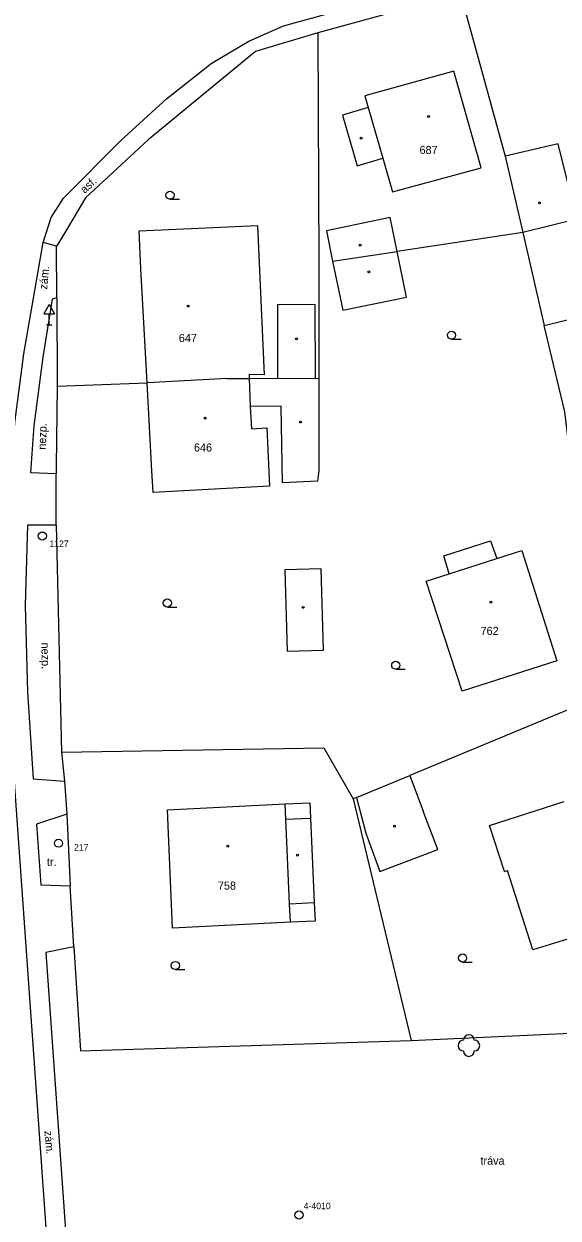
# Model space of a CAD drawing. Extents: x -794191 to -788944, y -1117087 to -1105044.
# Drawn here: x -791610.2 to -791560.8, y -1109788.3 to -1109678 of the extents above; entities that cross this region are included whole.
import ezdxf

# ---------------------------------------------------------------- set-up
doc = ezdxf.new("R2010")
doc.units = 0
for name, color, linetype in [('Doplněk polohopisu', 7, 'Continuous'), ('Doplňkové značky', 7, 'Continuous'), ('Hranice - ploty_ zdi', 7, 'Continuous'), ('Komunikace', 7, 'Continuous'), ('Pomocné popisy', 7, 'Continuous'), ('Stavební objekty', 7, 'Continuous'), ('temporary_level_1', 7, 'Continuous'), ('Zeleň', 7, 'Continuous'), ('Značky druhů budov', 7, 'Continuous'), ('Značky druhů pozemků', 7, 'Continuous'), ('Čísla popisná', 7, 'Continuous')]:
    doc.layers.add(name, color=color, linetype=linetype)

msp = doc.modelspace()

# ---------------------------------------------------------------- linework, layer by layer
at = {"layer": 'Doplněk polohopisu'}
msp.add_line((-791607.21, -1109698.51), (-791608.45, -1109698.16), dxfattribs=at)
for points in [[(-791607.17, -1109703.28), (-791607.62, -1109703.41), (-791608.48, -1109708.77), (-791609.3, -1109715.1), (-791609.6, -1109719.43), (-791607.23, -1109719.53)], [(-791607.24, -1109724.29), (-791609.9, -1109724.29), (-791610.09, -1109731.73), (-791609.89, -1109739.7), (-791609.35, -1109747.74), (-791606.48, -1109747.95)], [(-791606.26, -1109751.01), (-791609.06, -1109751.94), (-791608.65, -1109757.54), (-791605.93, -1109757.63)], [(-791605.61, -1109763.26), (-791608.2, -1109763.79), (-791606.26, -1109791.22)]]:
    msp.add_lwpolyline(points, dxfattribs=at)
at = {"layer": 'Doplňkové značky'}
for p, q in [((-791607.88, -1109703.904), (-791608.38, -1109704.77)), ((-791607.88, -1109703.904), (-791607.38, -1109704.77)), ((-791608.38, -1109704.77), (-791607.38, -1109704.77)), ((-791607.88, -1109705.77), (-791607.88, -1109704.77)), ((-791608.13, -1109705.77), (-791607.63, -1109705.77))]:
    msp.add_line(p, q, dxfattribs=at)
at = {"layer": 'Hranice - ploty_ zdi'}
for p, q in [((-791569.89, -1109675.08), (-791565.75, -1109690.19)), ((-791574.16, -1109676.35), (-791583.04, -1109678.78)), ((-791564.1, -1109697.24), (-791575.73, -1109699)), ((-791606.85, -1109697.91), (-791607.21, -1109698.51)), ((-791607.17, -1109703.28), (-791607.21, -1109698.51)), ((-791607.17, -1109703.28), (-791607.14, -1109711.45)), ((-791607.14, -1109711.45), (-791607.25, -1109718.88)), ((-791607.14, -1109711.45), (-791598.82, -1109711.15)), ((-791607.25, -1109718.88), (-791607.23, -1109719.53)), ((-791607.24, -1109724.29), (-791607.23, -1109719.53)), ((-791607.24, -1109724.29), (-791606.75, -1109745.26)), ((-791555.92, -1109739.68), (-791574.54, -1109747.42)), ((-791606.75, -1109745.26), (-791582.51, -1109744.88)), ((-791582.51, -1109744.88), (-791579.79, -1109749.6)), ((-791606.75, -1109745.26), (-791606.48, -1109747.95)), ((-791606.48, -1109747.95), (-791606.26, -1109751.01)), ((-791579.48, -1109749.47), (-791579.79, -1109749.6)), ((-791579.79, -1109749.6), (-791574.43, -1109771.91)), ((-791606.26, -1109751.01), (-791605.93, -1109757.63)), ((-791605.61, -1109763.26), (-791605.93, -1109757.63)), ((-791605.61, -1109763.26), (-791605, -1109772.88)), ((-791574.43, -1109771.91), (-791541.69, -1109770.45)), ((-791605, -1109772.88), (-791574.43, -1109771.91))]:
    msp.add_line(p, q, dxfattribs=at)
for points in [[(-791583.04, -1109678.78), (-791588.8, -1109680.53), (-791598.72, -1109688.67), (-791604.52, -1109694.03), (-791606.18, -1109696.83), (-791606.85, -1109697.91)], [(-791583.04, -1109678.78), (-791582.95, -1109700.09), (-791582.96, -1109710.71)], [(-791559.49, -1109719.96), (-791560.22, -1109713.83), (-791562.14, -1109705.85)]]:
    msp.add_lwpolyline(points, dxfattribs=at)
at = {"layer": 'Komunikace'}
for p, q in [((-791586.24, -1109678.16), (-791561.13, -1109671.21)), ((-791589.44, -1109679.57), (-791586.24, -1109678.16)), ((-791592.91, -1109681.64), (-791589.44, -1109679.57)), ((-791597.05, -1109684.88), (-791592.91, -1109681.64)), ((-791601.3, -1109688.78), (-791597.05, -1109684.88)), ((-791606.56, -1109694.06), (-791601.3, -1109688.78)), ((-791607.71, -1109695.87), (-791606.56, -1109694.06)), ((-791608.45, -1109698.16), (-791607.71, -1109695.87))]:
    msp.add_line(p, q, dxfattribs=at)
msp.add_lwpolyline([(-791607.77, -1109790.32), (-791608.14, -1109789.67), (-791611.69, -1109739.79), (-791611.89, -1109731.85), (-791611.66, -1109724.59), (-791611.05, -1109714.84), (-791610.24, -1109708.45), (-791608.45, -1109698.16)], dxfattribs=at)
at = {"layer": 'Stavební objekty'}
for p, q in [((-791567.94, -1109691.27), (-791570.47, -1109682.34)), ((-791578.39, -1109685.7), (-791580.76, -1109686.39)), ((-791580.76, -1109686.39), (-791579.43, -1109691.07)), ((-791560.85, -1109689.04), (-791565.75, -1109690.19)), ((-791559.11, -1109696.02), (-791560.85, -1109689.04)), ((-791579.43, -1109691.07), (-791577.05, -1109690.38)), ((-791565.75, -1109690.19), (-791564.1, -1109697.24)), ((-791576.15, -1109693.48), (-791567.94, -1109691.27)), ((-791559.11, -1109696.02), (-791564.1, -1109697.24)), ((-791599.4, -1109700.56), (-791599.57, -1109697.09)), ((-791564.1, -1109697.24), (-791562.14, -1109705.85)), ((-791581.68, -1109699.9), (-791575.73, -1109699)), ((-791598.82, -1109711.15), (-791599.4, -1109700.56)), ((-791562.14, -1109705.85), (-791555.45, -1109704.21)), ((-791591.39, -1109710.74), (-791598.82, -1109711.15)), ((-791591.39, -1109710.74), (-791589.4, -1109710.73)), ((-791589.39, -1109710.36), (-791589.4, -1109710.73)), ((-791589.18, -1109715.38), (-791587.78, -1109715.31)), ((-791587.78, -1109715.31), (-791587.52, -1109720.7)), ((-791587.52, -1109720.7), (-791598.27, -1109721.28)), ((-791571.41, -1109727.12), (-791567.08, -1109725.75)), ((-791567.08, -1109725.75), (-791566.52, -1109727.38)), ((-791570.9, -1109728.78), (-791571.41, -1109727.12)), ((-791564.18, -1109726.63), (-791560.97, -1109736.83)), ((-791569.7, -1109739.62), (-791573.03, -1109729.46)), ((-791560.97, -1109736.83), (-791569.7, -1109739.62)), ((-791579.48, -1109749.47), (-791574.54, -1109747.42)), ((-791574.54, -1109747.42), (-791573.3, -1109750.74)), ((-791596.96, -1109750.59), (-791586.08, -1109750.05)), ((-791586.08, -1109750.05), (-791583.79, -1109749.95)), ((-791579.48, -1109749.47), (-791578.61, -1109752.76)), ((-791567.18, -1109752.04), (-791560.28, -1109749.84)), ((-791596.47, -1109761.53), (-791596.96, -1109750.59)), ((-791586.02, -1109751.46), (-791583.72, -1109751.36)), ((-791571.96, -1109754.26), (-791573.3, -1109750.74)), ((-791565.81, -1109756.3), (-791567.18, -1109752.04)), ((-791578.61, -1109752.76), (-791577.31, -1109756.31)), ((-791577.31, -1109756.31), (-791571.96, -1109754.26)), ((-791565.81, -1109756.3), (-791565.53, -1109756.21)), ((-791563.18, -1109763.55), (-791565.53, -1109756.21)), ((-791585.67, -1109759.28), (-791583.39, -1109759.17)), ((-791585.59, -1109760.99), (-791596.47, -1109761.53)), ((-791583.31, -1109760.89), (-791585.59, -1109760.99)), ((-791553.41, -1109760.49), (-791563.18, -1109763.55))]:
    msp.add_line(p, q, dxfattribs=at)
for points in [[(-791570.47, -1109682.34), (-791578.71, -1109684.61), (-791578.39, -1109685.7), (-791577.05, -1109690.38), (-791576.15, -1109693.48)], [(-791599.57, -1109697.09), (-791588.62, -1109696.61), (-791588.01, -1109710.4), (-791589.39, -1109710.36)], [(-791586.75, -1109710.72), (-791586.75, -1109703.91), (-791583.34, -1109703.88), (-791583.31, -1109710.71)], [(-791589.4, -1109710.73), (-791582.96, -1109710.71), (-791582.97, -1109719.24), (-791583.08, -1109720.23), (-791586.32, -1109720.38), (-791586.43, -1109713.29), (-791589.31, -1109713.34)], [(-791589.4, -1109710.73), (-791589.31, -1109713.34), (-791589.18, -1109715.38)], [(-791598.27, -1109721.28), (-791598.38, -1109719.28), (-791598.82, -1109711.15)], [(-791573.03, -1109729.46), (-791570.9, -1109728.78), (-791566.52, -1109727.38), (-791564.18, -1109726.63)], [(-791585.59, -1109760.99), (-791585.67, -1109759.28), (-791586.02, -1109751.46), (-791586.08, -1109750.05)], [(-791583.79, -1109749.95), (-791583.72, -1109751.36), (-791583.39, -1109759.17), (-791583.31, -1109760.89)]]:
    msp.add_lwpolyline(points, dxfattribs=at)
for points in [[(-791575.73, -1109699), (-791576.38, -1109695.87), (-791582.26, -1109697.09), (-791581.68, -1109699.9), (-791580.74, -1109704.42), (-791574.85, -1109703.23)], [(-791582.73, -1109728.32), (-791586.1, -1109728.41), (-791585.89, -1109735.95), (-791582.53, -1109735.86)]]:
    msp.add_lwpolyline(points, close=True, dxfattribs=at)
at = {"layer": 'temporary_level_1'}
for centre, radius in [((-791608.52, -1109725.3), 0.375), ((-791608.52, -1109725.3), 0.0005), ((-791607.02, -1109753.69), 0.375), ((-791607.02, -1109753.69), 0.0005), ((-791584.79, -1109788.051), 0.375), ((-791584.79, -1109788.051), 0.0005)]:
    msp.add_circle(centre, radius, dxfattribs=at)
at = {"layer": 'Zeleň'}
msp.add_circle((-791569.09, -1109772.39), 0.0005, dxfattribs=at)
for centre, start, end in [((-791569.09, -1109771.89), 0, 179.99999), ((-791569.59, -1109772.39), 89.99999, 269.99999), ((-791568.59, -1109772.39), 270, 89.99999), ((-791569.09, -1109772.89), 179.99999, 359.99999)]:
    msp.add_arc(centre, 0.5, start, end, dxfattribs=at)
at = {"layer": 'Značky druhů budov'}
for centre in [(-791572.83, -1109686.52), (-791579.04, -1109688.52), (-791562.55, -1109694.51), (-791579.13, -1109698.42), (-791578.33, -1109700.88), (-791595.04, -1109704.04), (-791585.03, -1109707.07), (-791593.48, -1109714.41), (-791584.66, -1109714.76), (-791567.07, -1109731.41), (-791584.4, -1109731.89), (-791575.95, -1109752.12), (-791591.38, -1109753.95), (-791584.92, -1109754.8)]:
    msp.add_circle(centre, 0.0875, dxfattribs=at)
at = {"layer": 'Značky druhů pozemků'}
for p, q in [((-791596.72, -1109694.175), (-791595.845, -1109694.175)), ((-791570.69, -1109707.115), (-791569.815, -1109707.115)), ((-791596.96, -1109731.865), (-791596.085, -1109731.865)), ((-791575.85, -1109737.615), (-791574.975, -1109737.615)), ((-791569.67, -1109764.675), (-791568.795, -1109764.675)), ((-791596.22, -1109765.365), (-791595.345, -1109765.365))]:
    msp.add_line(p, q, dxfattribs=at)
for centre in [(-791596.72, -1109693.8), (-791570.69, -1109706.74), (-791596.96, -1109731.49), (-791575.85, -1109737.24), (-791596.22, -1109764.99), (-791569.67, -1109764.3)]:
    msp.add_circle(centre, 0.375, dxfattribs=at)

# ---------------------------------------------------------------- texts
at = {"layer": 'Pomocné popisy'}
for s, rotation, p in [('asf.', 42.70907, (-791604.6, -1109693.69)), ('zám.', 84.59468, (-791608.08, -1109702.54)), ('nezp.', 87.91131, (-791608.2, -1109717.33)), ('nezp.', 271.07503, (-791608.61, -1109735.15)), ('zám.', 274.95545, (-791608.33, -1109780.29))]:
    msp.add_text(s, height=0.75, rotation=rotation, dxfattribs=at).set_placement(p)
for s, p in [('tr.', (-791608.09, -1109755.79)), ('tráva', (-791568.02, -1109783.4))]:
    msp.add_text(s, height=0.75, dxfattribs=at).set_placement(p)
at = {"layer": 'temporary_level_1'}
for s, p in [('1127', (-791607.87, -1109726.31)), ('217', (-791605.59, -1109754.37)), ('4-4010', (-791584.36, -1109787.51))]:
    msp.add_text(s, height=0.6, dxfattribs=at).set_placement(p)
at = {"layer": 'Čísla popisná'}
for s, p in [('687', (-791573.65, -1109689.99)), ('647', (-791595.9, -1109707.37)), ('646', (-791594.5, -1109717.49)), ('762', (-791568.01, -1109734.44)), ('758', (-791592.29, -1109757.98))]:
    msp.add_text(s, height=0.75, dxfattribs=at).set_placement(p)

doc.saveas('drawing.dxf')
